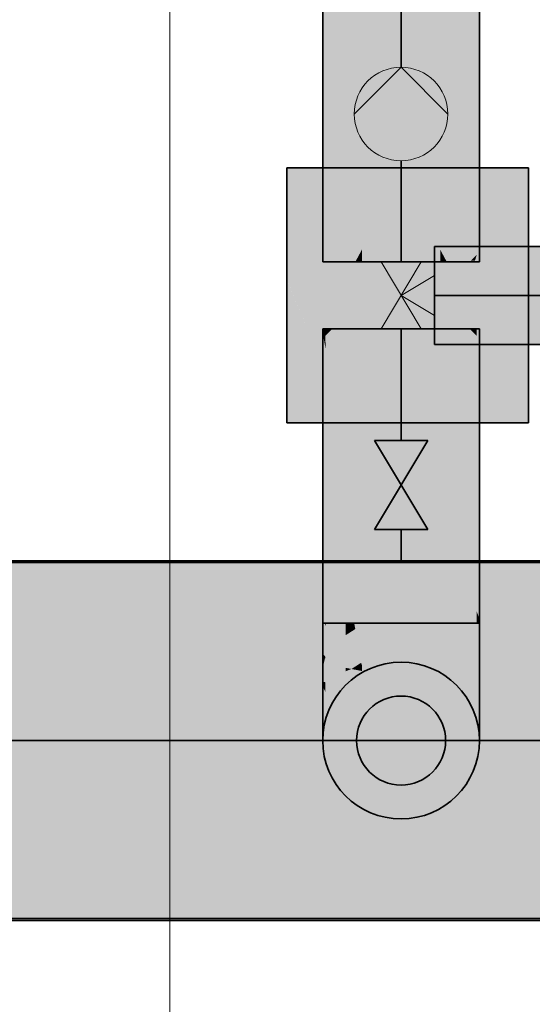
# Model space of a CAD drawing. Extents: x -459 to 541, y -543 to 550.
# Tile 504 of 577: x 210.79 to 216.54, y 258.33 to 269.39. Entities that reach past the tile are written whole.
import ezdxf
from ezdxf.lldxf.tags import DXFTag

# ---------------------------------------------------------------- set-up
doc = ezdxf.new("R2010")
doc.units = 0
doc.layers.get('0').update_dxf_attribs({"lineweight": 35})
doc.layers.add('0-Shading', color=7, linetype='Continuous', lineweight=35)
doc.layers.add('5_UG-BESTAND', color=7, linetype='Continuous', lineweight=25)
for name, color, linetype, lineweight, true_color in [('H_Heizung', 1, 'Continuous', 35, 0xff0000), ('H_Ruecklauf', 5, 'Continuous', 35, 0x0000ff), ('H_Vorlauf', 1, 'Continuous', 35, 0xff0000), ('H_Vorlauf@DELETE-EINSTRICH', 1, 'Continuous', 5, 0xff0000)]:
    doc.layers.add(name, color=color, linetype=linetype, lineweight=lineweight, true_color=true_color)
tags = doc.linetypes.add('STRICHPUNKT2', pattern=[12.7, 6.35, -3.175, 0, -3.175]).pattern_tags.tags
tags[10:11] = [DXFTag(74, 4), DXFTag(75, 0), DXFTag(340, '0'), DXFTag(46, 0.0), DXFTag(50, 0.0), DXFTag(44, 0.0), DXFTag(45, 0.0)]
tags[8:9] = [DXFTag(74, 4), DXFTag(75, 0), DXFTag(340, '0'), DXFTag(46, 0.0), DXFTag(50, 0.0), DXFTag(44, 0.0), DXFTag(45, 0.0)]
tags[6:7] = [DXFTag(74, 4), DXFTag(75, 0), DXFTag(340, '0'), DXFTag(46, 0.0), DXFTag(50, 0.0), DXFTag(44, 0.0), DXFTag(45, 0.0)]
tags[4:5] = [DXFTag(74, 4), DXFTag(75, 0), DXFTag(340, '0'), DXFTag(46, 0.0), DXFTag(50, 0.0), DXFTag(44, 0.0), DXFTag(45, 0.0)]
tags = doc.linetypes.add('STRICHPUNKT2_S5', pattern=[0.01, 0.008, -0.001, 0, -0.001]).pattern_tags.tags
tags[10:11] = [DXFTag(74, 4), DXFTag(75, 0), DXFTag(340, '0'), DXFTag(46, 1.0), DXFTag(50, 0.0), DXFTag(44, 0.0), DXFTag(45, 0.0)]
tags[8:9] = [DXFTag(74, 4), DXFTag(75, 0), DXFTag(340, '0'), DXFTag(46, 1.0), DXFTag(50, 0.0), DXFTag(44, 0.0), DXFTag(45, 0.0)]
tags[6:7] = [DXFTag(74, 4), DXFTag(75, 0), DXFTag(340, '0'), DXFTag(46, 1.0), DXFTag(50, 0.0), DXFTag(44, 0.0), DXFTag(45, 0.0)]
tags[4:5] = [DXFTag(74, 4), DXFTag(75, 0), DXFTag(340, '0'), DXFTag(46, 1.0), DXFTag(50, 0.0), DXFTag(44, 0.0), DXFTag(45, 0.0)]

# ---------------------------------------------------------------- blocks, each defined once
blk = doc.blocks.new('Shading-A07ALAKV1N', base_point=(152.569, 260.296))
at = {"layer": '0-Shading', "color": 174, "true_color": 0x0000b0}
for points in [[(215.949, 266.846), (215.444, 266.846), (215.853, 266.685), (215.444, 266.685)], [(215.949, 266.846), (215.853, 266.685), (215.919, 266.752)], [(215.853, 266.685), (215.898, 266.685), (215.919, 266.752)], [(215.898, 266.685), (217.011, 266.685), (215.949, 266.846), (216.692, 266.846)], [(215.444, 265.746), (218.342, 265.746), (215.444, 265.908), (218.177, 265.908)]]:
    blk.add_solid(points, dxfattribs=at)
at = {"layer": '0-Shading', "color": 5, "true_color": 0x0000f5}
for points in [[(215.853, 266.685), (215.444, 266.685), (215.786, 266.296), (215.444, 266.296)], [(215.898, 266.685), (215.853, 266.685), (215.877, 266.296), (215.786, 266.296)], [(215.877, 266.296), (217.626, 266.296), (215.898, 266.685), (217.011, 266.685)], [(215.444, 266.296), (215.444, 265.908), (215.877, 266.296), (215.898, 265.908)], [(215.898, 265.908), (218.177, 265.908), (215.877, 266.296), (217.626, 266.296)]]:
    blk.add_solid(points, dxfattribs=at)
at = {"layer": '0-Shading', "color": 14, "true_color": 0x900000}
for points in [[(152.569, 263.296), (152.569, 263.227), (232.569, 263.296), (232.569, 263.227)], [(152.569, 259.364), (152.569, 259.296), (232.569, 259.364), (232.569, 259.296)]]:
    blk.add_solid(points, dxfattribs=at)
at = {"layer": '0-Shading', "color": 14, "true_color": 0xb00000}
for points in [[(152.569, 263.227), (152.569, 263.028), (232.569, 263.227), (232.569, 263.028)], [(152.569, 259.564), (152.569, 259.364), (232.569, 259.564), (232.569, 259.364)]]:
    blk.add_solid(points, dxfattribs=at)
at = {"layer": '0-Shading', "color": 12, "true_color": 0xcd0000}
for points in [[(152.569, 263.028), (152.569, 262.71), (232.569, 263.028), (232.569, 262.71)], [(152.569, 259.881), (152.569, 259.564), (232.569, 259.881), (232.569, 259.564)]]:
    blk.add_solid(points, dxfattribs=at)
at = {"layer": '0-Shading', "color": 12, "true_color": 0xe40000}
for points in [[(152.569, 262.71), (152.569, 262.296), (232.569, 262.71), (232.569, 262.296)], [(152.569, 260.296), (152.569, 259.881), (232.569, 260.296), (232.569, 259.881)]]:
    blk.add_solid(points, dxfattribs=at)
at = {"layer": '0-Shading', "color": 1, "true_color": 0xf50000}
for points in [[(152.569, 262.296), (152.569, 261.813), (232.569, 262.296), (232.569, 261.813)], [(152.569, 260.778), (152.569, 260.296), (232.569, 260.778), (232.569, 260.296)]]:
    blk.add_solid(points, dxfattribs=at)
at = {"layer": '0-Shading', "color": 1, "true_color": 0xfd0000}
for points in [[(152.569, 261.813), (152.569, 261.296), (232.569, 261.813), (232.569, 261.296)], [(152.569, 261.296), (152.569, 260.778), (232.569, 261.296), (232.569, 260.778)]]:
    blk.add_solid(points, dxfattribs=at)
blk = doc.blocks.new('Shading-A07ALAKX1N', base_point=(152.549, 262.235))
at = {"layer": '0-Shading', "color": 14, "true_color": 0x900000}
for points in [[(214.219, 269.219), (214.219, 273.476), (214.189, 269.069), (214.189, 273.476)], [(215.949, 267.603), (215.949, 273.08), (215.919, 267.803), (215.919, 273.08)], [(214.219, 268.75), (214.219, 269.219), (214.189, 268.677), (214.189, 269.069)], [(214.189, 268.677), (214.189, 268.515), (214.219, 268.75), (214.219, 268.525)], [(214.219, 268.525), (214.189, 268.515), (214.219, 267.074), (214.189, 267.624)], [(215.919, 267.534), (215.949, 267.418), (215.919, 267.803), (215.949, 267.603)], [(214.219, 267.074), (214.189, 267.624), (214.219, 266.752), (214.189, 266.846)], [(215.949, 267.342), (215.949, 267.418), (215.919, 267.392), (215.919, 267.534)], [(215.919, 267.392), (215.919, 266.671), (215.949, 267.342), (215.949, 266.671)], [(214.189, 266.846), (214.189, 266.671), (214.219, 266.752), (214.219, 266.671)], [(214.219, 265.841), (214.219, 265.921), (214.189, 265.863), (214.189, 265.921)], [(214.189, 265.863), (214.189, 265.674), (214.219, 265.713), (214.219, 265.704)], [(214.219, 265.841), (214.189, 265.863), (214.204, 265.791)], [(215.949, 265.921), (215.919, 265.921), (215.949, 265.746), (215.919, 265.841)], [(214.219, 265.713), (214.219, 265.841), (214.204, 265.791)], [(215.919, 265.841), (215.919, 265.704), (215.949, 265.746), (215.949, 265.674)], [(214.219, 263.94), (214.219, 265.704), (214.189, 263.369), (214.189, 265.674)], [(215.949, 262.99), (215.949, 265.674), (215.919, 263.155), (215.919, 265.704)], [(214.219, 263.046), (214.219, 263.94), (214.189, 262.736), (214.189, 263.369)], [(152.549, 263.316), (152.549, 263.247), (232.589, 263.316), (232.589, 263.247)], [(215.949, 262.661), (215.949, 262.99), (215.919, 262.746), (215.919, 263.155)], [(214.189, 262.736), (214.189, 262.616), (214.219, 263.046), (214.219, 262.616)], [(215.919, 262.746), (215.919, 262.616), (215.949, 262.661), (215.949, 262.616)], [(214.202, 262.461), (214.189, 262.616), (214.189, 262.377)], [(214.219, 262.616), (214.189, 262.616), (214.219, 262.582), (214.202, 262.461)], [(214.202, 262.461), (214.219, 262.237), (214.219, 262.582)], [(215.919, 262.616), (215.919, 262.424), (215.949, 262.616), (215.949, 262.402)], [(214.219, 262.237), (214.202, 262.461), (214.189, 262.274), (214.189, 262.377)], [(215.919, 262.424), (215.919, 262.215), (215.949, 262.402), (215.949, 262.274)], [(214.219, 262.237), (214.189, 262.274), (214.215, 262.223)], [(214.215, 262.223), (214.219, 262.215), (214.219, 262.237)], [(214.841, 260.446), (215.069, 260.416), (214.841, 260.52), (215.069, 260.491)], [(215.069, 260.416), (215.297, 260.446), (215.069, 260.491), (215.297, 260.52)], [(152.549, 259.344), (152.549, 259.276), (232.589, 259.344), (232.589, 259.276)]]:
    blk.add_solid(points, dxfattribs=at)
at = {"layer": '0-Shading', "color": 14, "true_color": 0xb00000}
for points in [[(214.307, 269.309), (214.307, 273.476), (214.219, 269.219), (214.219, 273.476)], [(215.919, 267.803), (215.919, 273.08), (215.831, 268.039), (215.831, 273.097)], [(214.307, 268.775), (214.307, 269.309), (214.219, 268.75), (214.219, 269.219)], [(214.219, 268.75), (214.219, 268.525), (214.307, 268.775), (214.307, 268.494)], [(214.307, 268.494), (214.219, 268.525), (214.288, 266.671), (214.219, 267.074)], [(214.307, 268.494), (214.288, 266.671), (214.307, 266.671)], [(215.831, 267.685), (215.919, 267.534), (215.831, 268.039), (215.919, 267.803)], [(215.919, 267.392), (215.919, 267.534), (215.831, 267.478), (215.831, 267.685)], [(215.831, 267.478), (215.831, 266.671), (215.919, 267.392), (215.919, 266.671)], [(214.219, 267.074), (214.219, 266.671), (214.288, 266.671)], [(214.219, 265.841), (214.286, 265.908), (214.219, 265.921), (214.288, 265.921)], [(214.222, 265.705), (214.307, 265.921), (214.219, 265.841), (214.3, 265.921)], [(214.307, 265.921), (214.222, 265.705), (214.307, 265.732)], [(214.286, 265.908), (214.3, 265.921), (214.288, 265.921)], [(215.839, 265.921), (215.831, 265.921), (215.919, 265.704), (215.831, 265.732)], [(215.85, 265.921), (215.839, 265.921), (215.853, 265.908)], [(215.839, 265.921), (215.919, 265.704), (215.919, 265.841)], [(215.919, 265.841), (215.919, 265.921), (215.853, 265.908), (215.85, 265.921)], [(214.222, 265.705), (214.219, 265.841), (214.219, 265.713)], [(214.273, 264.29), (214.307, 265.732), (214.219, 263.94), (214.219, 265.704)], [(214.219, 265.713), (214.219, 265.704), (214.222, 265.705)], [(214.307, 264.514), (214.307, 265.732), (214.273, 264.29)], [(215.919, 263.788), (215.919, 265.704), (215.831, 264.026), (215.831, 265.732)], [(214.245, 263.14), (214.307, 263.361), (214.273, 264.29), (214.307, 264.514)], [(214.219, 263.046), (214.245, 263.14), (214.219, 263.94), (214.273, 264.29)], [(215.831, 263.288), (215.919, 263.155), (215.831, 264.026), (215.919, 263.788)], [(214.307, 262.778), (214.307, 263.361), (214.233, 262.616), (214.245, 263.14)], [(232.589, 263.247), (152.549, 263.247), (232.589, 263.217), (152.549, 263.217)], [(152.549, 263.217), (152.549, 263.045), (232.589, 263.217), (232.589, 263.045)], [(215.919, 262.746), (215.919, 263.155), (215.831, 262.809), (215.831, 263.288)], [(214.233, 262.616), (214.245, 263.14), (214.219, 262.616), (214.219, 263.046)], [(214.233, 262.616), (214.307, 262.616), (214.307, 262.778)], [(215.831, 262.809), (215.831, 262.616), (215.919, 262.746), (215.919, 262.616)], [(214.233, 262.616), (214.219, 262.616), (214.219, 262.582)], [(214.307, 262.616), (214.233, 262.616), (214.219, 262.237), (214.219, 262.582)], [(214.307, 262.616), (214.219, 262.237), (214.307, 262.357)], [(215.831, 262.616), (215.831, 262.429), (215.919, 262.616), (215.919, 262.424)], [(215.831, 262.429), (215.831, 262.16), (215.919, 262.424), (215.919, 262.215)], [(214.219, 262.237), (214.219, 262.215), (214.307, 262.357), (214.307, 262.16)], [(152.549, 259.546), (152.549, 259.344), (232.589, 259.546), (232.589, 259.344)]]:
    blk.add_solid(points, dxfattribs=at)
at = {"layer": '0-Shading', "color": 12, "true_color": 0xcd0000}
for points in [[(214.447, 269.332), (214.447, 273.461), (214.307, 269.309), (214.307, 273.476)], [(215.831, 268.039), (215.831, 273.097), (215.691, 268.295), (215.691, 273.128)], [(214.307, 268.775), (214.447, 268.751), (214.307, 269.309), (214.447, 269.332)], [(214.447, 268.425), (214.447, 268.751), (214.307, 268.494), (214.307, 268.775)], [(214.307, 268.494), (214.307, 266.671), (214.447, 268.425), (214.447, 266.671)], [(215.691, 267.86), (215.831, 267.685), (215.691, 268.295), (215.831, 268.039)], [(215.831, 267.478), (215.831, 267.685), (215.691, 267.596), (215.691, 267.86)], [(215.691, 267.596), (215.691, 266.671), (215.831, 267.478), (215.831, 266.671)], [(214.307, 265.921), (214.307, 265.732), (214.447, 265.921), (214.447, 265.756)], [(215.691, 265.921), (215.691, 265.756), (215.831, 265.921), (215.831, 265.732)], [(214.447, 265.051), (214.447, 265.756), (214.307, 264.514), (214.307, 265.732)], [(215.691, 264.202), (215.761, 265.744), (215.691, 265.756)], [(215.691, 264.202), (215.831, 264.026), (215.761, 265.744), (215.831, 265.572)], [(215.831, 265.572), (215.831, 265.732), (215.761, 265.744)], [(214.307, 263.361), (214.447, 263.659), (214.307, 264.514), (214.447, 265.051)], [(215.691, 263.381), (215.831, 263.288), (215.691, 264.202), (215.831, 264.026)], [(214.447, 262.965), (214.447, 263.659), (214.307, 262.778), (214.307, 263.361)], [(215.831, 262.809), (215.831, 263.288), (215.691, 262.844), (215.691, 263.381)], [(232.589, 263.045), (152.549, 263.045), (232.589, 262.998), (152.549, 262.998)], [(152.549, 262.998), (152.549, 262.724), (232.589, 262.998), (232.589, 262.724)], [(214.307, 262.778), (214.307, 262.616), (214.447, 262.965), (214.447, 262.616)], [(215.691, 262.844), (215.691, 262.616), (215.831, 262.809), (215.831, 262.616)], [(152.549, 259.867), (152.549, 259.546), (232.589, 259.867), (232.589, 259.546)]]:
    blk.add_solid(points, dxfattribs=at)
at = {"layer": '0-Shading', "color": 12, "true_color": 0xe40000}
for points in [[(214.629, 269.287), (214.629, 273.407), (214.447, 269.332), (214.447, 273.461)], [(215.691, 268.295), (215.691, 273.128), (215.509, 268.554), (215.509, 273.171)], [(214.447, 268.751), (214.629, 268.678), (214.447, 269.332), (214.629, 269.287)], [(214.629, 268.322), (214.629, 268.678), (214.447, 268.425), (214.447, 268.751)], [(215.509, 268.049), (215.691, 267.86), (215.509, 268.554), (215.691, 268.295)], [(214.629, 268.322), (214.447, 268.425), (214.555, 266.671), (214.447, 266.671)], [(214.629, 268.322), (214.555, 266.671), (214.629, 266.809)], [(215.691, 267.596), (215.691, 267.86), (215.509, 267.736), (215.509, 268.049)], [(215.691, 267.596), (215.509, 267.736), (215.583, 266.671), (215.509, 266.809)], [(215.691, 267.596), (215.583, 266.671), (215.691, 266.671)], [(214.555, 266.671), (214.629, 266.671), (214.629, 266.809)], [(215.509, 266.809), (215.509, 266.671), (215.583, 266.671)], [(214.447, 265.921), (214.447, 265.756), (214.629, 265.921), (214.629, 265.774)], [(215.509, 265.921), (215.509, 265.774), (215.691, 265.921), (215.691, 265.756)], [(214.543, 265.295), (214.543, 265.766), (214.447, 265.051), (214.447, 265.756)], [(214.629, 265.774), (214.543, 265.766), (214.629, 262.616), (214.543, 262.616)], [(215.595, 265.766), (215.509, 265.774), (215.595, 262.616), (215.509, 262.616)], [(215.691, 264.202), (215.691, 265.756), (215.595, 264.257), (215.595, 265.766)], [(214.447, 263.659), (214.543, 263.797), (214.447, 265.051), (214.543, 265.295)], [(215.595, 263.406), (215.691, 263.381), (215.595, 264.257), (215.691, 264.202)], [(214.447, 262.965), (214.543, 263.053), (214.447, 263.659), (214.543, 263.797)], [(215.595, 262.847), (215.691, 262.844), (215.595, 263.406), (215.691, 263.381)], [(214.543, 262.616), (214.543, 263.053), (214.447, 262.616), (214.447, 262.965)], [(215.691, 262.616), (215.691, 262.844), (215.595, 262.616), (215.595, 262.847)], [(232.589, 262.724), (152.549, 262.724), (232.589, 262.663), (152.549, 262.663)], [(152.549, 262.663), (152.549, 262.306), (232.589, 262.663), (232.589, 262.306)], [(214.489, 262.506), (214.447, 262.616), (214.447, 262.479)], [(214.555, 262.548), (214.543, 262.616), (214.489, 262.506), (214.447, 262.616)], [(214.62, 262.169), (214.555, 262.548), (214.489, 262.506)], [(214.629, 262.616), (214.543, 262.616), (214.629, 262.144), (214.62, 262.169)], [(215.595, 262.616), (215.509, 262.616), (215.557, 262.392), (215.509, 262.384)], [(215.691, 262.616), (215.595, 262.616), (215.691, 262.415), (215.557, 262.392)], [(214.512, 262.1), (214.62, 262.169), (214.447, 262.479), (214.489, 262.506)], [(214.512, 262.1), (214.447, 262.479), (214.447, 262.113)], [(215.509, 262.384), (215.509, 262.077), (215.691, 262.415), (215.691, 262.113)], [(214.62, 262.169), (214.512, 262.1), (214.624, 262.142)], [(214.512, 262.1), (214.629, 262.077), (214.629, 262.144)], [(214.629, 262.144), (214.62, 262.169), (214.624, 262.142)], [(152.549, 260.286), (152.549, 259.867), (232.589, 260.286), (232.589, 259.867)]]:
    blk.add_solid(points, dxfattribs=at)
at = {"layer": '0-Shading', "color": 1, "true_color": 0xf50000}
for points in [[(214.841, 269.178), (214.841, 273.347), (214.629, 269.287), (214.629, 273.407)], [(215.509, 268.554), (215.509, 273.171), (215.297, 268.798), (215.297, 273.225)], [(214.629, 268.678), (214.841, 268.563), (214.629, 269.287), (214.841, 269.178)], [(215.297, 268.237), (215.509, 268.049), (215.297, 268.798), (215.509, 268.554)], [(214.841, 268.192), (214.841, 268.563), (214.629, 268.322), (214.629, 268.678)], [(214.841, 268.192), (214.629, 268.322), (214.841, 267.021), (214.629, 266.809)], [(215.509, 267.736), (215.509, 268.049), (215.297, 267.889), (215.297, 268.237)], [(215.509, 267.736), (215.297, 267.889), (215.509, 266.809), (215.297, 267.021)], [(214.629, 266.809), (214.629, 266.671), (214.841, 267.021), (214.841, 266.671)], [(215.297, 267.021), (215.297, 266.671), (215.509, 266.809), (215.509, 266.671)], [(214.629, 265.921), (214.629, 265.774), (214.841, 265.921), (214.841, 265.786)], [(215.297, 265.921), (215.297, 265.786), (215.509, 265.921), (215.509, 265.774)], [(214.629, 265.774), (214.629, 262.616), (214.841, 265.786), (214.841, 262.616)], [(215.297, 265.786), (215.297, 262.616), (215.509, 265.774), (215.509, 262.616)], [(232.589, 262.306), (152.549, 262.306), (232.589, 262.235), (152.549, 262.235)], [(152.549, 262.235), (152.549, 261.818), (232.589, 262.235), (232.589, 261.818)], [(152.549, 260.773), (152.549, 260.286), (232.589, 260.773), (232.589, 260.286)]]:
    blk.add_solid(points, dxfattribs=at)
at = {"layer": '0-Shading', "color": 1, "true_color": 0xfd0000}
for points in [[(215.069, 269.011), (215.069, 273.285), (214.841, 269.178), (214.841, 273.347)], [(215.297, 268.798), (215.297, 273.225), (215.069, 269.011), (215.069, 273.285)], [(214.841, 268.563), (215.069, 268.412), (214.841, 269.178), (215.069, 269.011)], [(215.069, 268.412), (215.297, 268.237), (215.069, 269.011), (215.297, 268.798)], [(215.069, 268.044), (215.069, 268.412), (214.841, 268.192), (214.841, 268.563)], [(215.297, 267.889), (215.297, 268.237), (215.069, 268.044), (215.069, 268.412)], [(215.069, 268.044), (214.841, 268.192), (215.069, 267.093), (214.841, 267.021)], [(215.297, 267.889), (215.069, 268.044), (215.297, 267.021), (215.069, 267.093)], [(214.841, 267.021), (214.841, 266.671), (215.069, 267.093), (215.069, 266.671)], [(215.069, 267.093), (215.069, 266.671), (215.297, 267.021), (215.297, 266.671)], [(214.841, 265.921), (214.841, 265.786), (215.069, 265.921), (215.069, 265.79)], [(215.069, 265.921), (215.069, 265.79), (215.297, 265.921), (215.297, 265.786)], [(214.841, 265.786), (214.841, 262.616), (215.069, 265.79), (215.069, 262.616)], [(215.069, 265.79), (215.069, 262.616), (215.297, 265.786), (215.297, 262.616)], [(152.549, 261.818), (152.549, 261.296), (232.589, 261.818), (232.589, 261.296)], [(152.549, 261.296), (152.549, 260.773), (232.589, 261.296), (232.589, 260.773)]]:
    blk.add_solid(points, dxfattribs=at)
at = {"layer": '0-Shading', "color": 1, "true_color": 0xff0000}
for points in [[(213.788, 266.471), (213.841, 266.344), (213.788, 267.727), (213.91, 266.87)], [(213.788, 267.727), (213.91, 266.87), (214.023, 267.727)], [(214.023, 267.727), (213.91, 266.87), (215.579, 267.727), (215.885, 267.524)], [(215.579, 267.727), (215.885, 267.524), (216.128, 267.727), (216.246, 267.643)], [(216.5, 267.114), (216.5, 267.461), (215.885, 267.524), (216.246, 267.643)], [(216.246, 267.643), (216.5, 267.727), (216.128, 267.727)], [(216.5, 267.461), (216.5, 267.727), (216.246, 267.643)], [(215.885, 267.524), (213.91, 266.87), (216.5, 265.813), (214.061, 265.813)], [(215.885, 267.524), (216.5, 265.813), (216.5, 267.114)], [(213.841, 266.344), (214.061, 265.813), (213.91, 266.87)], [(213.788, 265.813), (214.061, 265.813), (213.788, 266.471)], [(216.5, 264.865), (216.5, 265.813), (213.788, 264.865), (213.788, 265.813)]]:
    blk.add_solid(points, dxfattribs=at)
at = {"layer": '0-Shading', "color": 12, "true_color": 0xcc0000}
for points in [[(214.307, 262.616), (214.307, 262.357), (214.447, 262.616), (214.447, 262.479)], [(215.691, 262.616), (215.691, 262.415), (215.831, 262.616), (215.831, 262.429)], [(214.307, 262.357), (214.307, 262.16), (214.447, 262.479), (214.447, 262.113)], [(215.691, 262.415), (215.691, 262.113), (215.831, 262.429), (215.831, 262.16)], [(214.841, 260.736), (215.069, 260.71), (214.841, 261.081), (215.069, 261.06)], [(215.069, 260.71), (215.297, 260.736), (215.069, 261.06), (215.297, 261.081)]]:
    blk.add_solid(points, dxfattribs=at)
at = {"layer": '0-Shading', "color": 1, "true_color": 0xf40000}
for points in [[(214.629, 262.616), (214.629, 262.144), (214.841, 262.616), (214.841, 262.214)], [(215.297, 262.616), (215.297, 262.338), (215.509, 262.616), (215.509, 262.384)], [(215.297, 262.338), (215.297, 262.054), (215.509, 262.384), (215.509, 262.077)], [(214.629, 262.144), (214.629, 262.077), (214.841, 262.214), (214.841, 262.054)], [(214.841, 261.531), (215.069, 261.516), (214.841, 262.054), (215.069, 262.046)], [(215.069, 261.516), (215.297, 261.531), (215.069, 262.046), (215.297, 262.054)]]:
    blk.add_solid(points, dxfattribs=at)
at = {"layer": '0-Shading', "color": 1, "true_color": 0xfc0000}
for points in [[(214.841, 262.616), (214.841, 262.214), (215.069, 262.616), (215.069, 262.28)], [(215.069, 262.616), (215.069, 262.28), (215.297, 262.616), (215.297, 262.338)], [(215.069, 262.28), (215.069, 262.046), (215.297, 262.338), (215.297, 262.054)], [(214.841, 262.214), (214.841, 262.054), (215.069, 262.28), (215.069, 262.046)]]:
    blk.add_solid(points, dxfattribs=at)
at = {"layer": '0-Shading', "color": 14, "true_color": 0x8f0000}
for points in [[(214.2, 262.156), (214.189, 262.274), (214.189, 262.107)], [(214.215, 262.223), (214.189, 262.274), (214.2, 262.156)], [(214.219, 262.215), (214.215, 262.223), (214.219, 261.951), (214.2, 262.156)], [(215.919, 261.842), (215.949, 261.956), (215.919, 262.215), (215.949, 262.274)], [(214.219, 261.951), (214.2, 262.156), (214.189, 261.956), (214.189, 262.107)], [(214.219, 261.951), (214.189, 261.956), (214.198, 261.921)], [(214.198, 261.921), (214.219, 261.842), (214.219, 261.951)]]:
    blk.add_solid(points, dxfattribs=at)
at = {"layer": '0-Shading', "color": 14, "true_color": 0xac0000}
for points in [[(214.219, 262.215), (214.219, 261.951), (214.307, 262.16), (214.307, 262.007)], [(215.831, 261.736), (215.919, 261.842), (215.831, 262.16), (215.919, 262.215)], [(214.219, 261.951), (214.219, 261.842), (214.307, 262.007), (214.307, 261.736)], [(214.629, 260.604), (214.841, 260.52), (214.629, 260.812), (214.841, 260.736)], [(215.297, 260.52), (215.509, 260.604), (215.297, 260.736), (215.509, 260.812)]]:
    blk.add_solid(points, dxfattribs=at)
at = {"layer": '0-Shading', "color": 12, "true_color": 0xc70000}
for points in [[(214.307, 262.16), (214.307, 262.007), (214.447, 262.113), (214.447, 262.074)], [(215.691, 261.645), (215.831, 261.736), (215.691, 262.113), (215.831, 262.16)], [(214.307, 262.007), (214.307, 261.736), (214.447, 262.074), (214.447, 261.645)], [(214.629, 260.812), (214.841, 260.736), (214.629, 261.143), (214.841, 261.081)], [(215.297, 260.736), (215.509, 260.812), (215.297, 261.081), (215.509, 261.143)]]:
    blk.add_solid(points, dxfattribs=at)
at = {"layer": '0-Shading', "color": 12, "true_color": 0xdd0000}
for points in [[(214.447, 262.113), (214.447, 262.074), (214.512, 262.1)], [(214.447, 262.074), (214.629, 262.077), (214.512, 262.1)], [(215.509, 261.575), (215.691, 261.645), (215.509, 262.077), (215.691, 262.113)], [(214.447, 262.074), (214.447, 261.645), (214.629, 262.077), (214.629, 261.575)], [(214.629, 261.143), (214.841, 261.081), (214.629, 261.575), (214.841, 261.531)], [(215.297, 261.081), (215.509, 261.143), (215.297, 261.531), (215.509, 261.575)]]:
    blk.add_solid(points, dxfattribs=at)
at = {"layer": '0-Shading', "color": 1, "true_color": 0xec0000}
for points in [[(214.629, 261.575), (214.841, 261.531), (214.629, 262.077), (214.841, 262.054)], [(215.297, 261.531), (215.509, 261.575), (215.297, 262.054), (215.509, 262.077)]]:
    blk.add_solid(points, dxfattribs=at)
at = {"layer": '0-Shading', "color": 14, "true_color": 0x8c0000}
for points in [[(214.189, 261.956), (214.189, 261.906), (214.198, 261.921)], [(214.189, 261.906), (214.219, 261.842), (214.198, 261.921)], [(214.189, 261.906), (214.189, 261.682), (214.219, 261.842), (214.219, 261.521)], [(215.919, 261.521), (215.949, 261.682), (215.919, 261.842), (215.949, 261.956)], [(214.447, 260.673), (214.629, 260.534), (214.447, 260.74), (214.629, 260.604)], [(215.509, 260.534), (215.691, 260.673), (215.509, 260.604), (215.691, 260.74)]]:
    blk.add_solid(points, dxfattribs=at)
at = {"layer": '0-Shading', "color": 14, "true_color": 0xa60000}
for points in [[(214.219, 261.521), (214.307, 261.371), (214.219, 261.842), (214.307, 261.736)], [(215.831, 261.371), (215.919, 261.521), (215.831, 261.736), (215.919, 261.842)], [(214.447, 260.74), (214.629, 260.604), (214.447, 260.934), (214.629, 260.812)], [(215.509, 260.604), (215.691, 260.74), (215.509, 260.812), (215.691, 260.934)]]:
    blk.add_solid(points, dxfattribs=at)
at = {"layer": '0-Shading', "color": 16, "true_color": 0x890000}
for points in [[(214.189, 261.472), (214.219, 261.275), (214.189, 261.682), (214.219, 261.521)], [(215.919, 261.275), (215.949, 261.472), (215.919, 261.521), (215.949, 261.682)], [(214.307, 260.856), (214.447, 260.673), (214.307, 260.916), (214.447, 260.74)], [(215.691, 260.673), (215.831, 260.856), (215.691, 260.74), (215.831, 260.916)]]:
    blk.add_solid(points, dxfattribs=at)
at = {"layer": '0-Shading', "color": 12, "true_color": 0xbd0000}
for points in [[(214.307, 261.371), (214.447, 261.242), (214.307, 261.736), (214.447, 261.645)], [(215.691, 261.242), (215.831, 261.371), (215.691, 261.645), (215.831, 261.736)], [(214.447, 260.934), (214.629, 260.812), (214.447, 261.242), (214.629, 261.143)], [(215.509, 260.812), (215.691, 260.934), (215.509, 261.143), (215.691, 261.242)]]:
    blk.add_solid(points, dxfattribs=at)
at = {"layer": '0-Shading', "color": 12, "true_color": 0xd00000}
for points in [[(214.447, 261.242), (214.629, 261.143), (214.447, 261.645), (214.629, 261.575)], [(215.509, 261.143), (215.691, 261.242), (215.509, 261.575), (215.691, 261.645)]]:
    blk.add_solid(points, dxfattribs=at)
at = {"layer": '0-Shading', "color": 16, "true_color": 0x850000}
for points in [[(214.189, 261.341), (214.219, 261.121), (214.189, 261.472), (214.219, 261.275)], [(215.919, 261.121), (215.949, 261.341), (215.919, 261.275), (215.949, 261.472)], [(214.219, 261.068), (214.307, 260.856), (214.219, 261.121), (214.307, 260.916)], [(215.831, 260.856), (215.919, 261.068), (215.831, 260.916), (215.919, 261.121)]]:
    blk.add_solid(points, dxfattribs=at)
at = {"layer": '0-Shading', "color": 14, "true_color": 0x9d0000}
for points in [[(214.219, 261.275), (214.307, 261.091), (214.219, 261.521), (214.307, 261.371)], [(215.831, 261.091), (215.919, 261.275), (215.831, 261.371), (215.919, 261.521)], [(214.307, 260.916), (214.447, 260.74), (214.307, 261.091), (214.447, 260.934)], [(215.691, 260.74), (215.831, 260.916), (215.691, 260.934), (215.831, 261.091)]]:
    blk.add_solid(points, dxfattribs=at)
at = {"layer": '0-Shading', "color": 12, "true_color": 0xe30000}
for points in [[(214.841, 261.081), (215.069, 261.06), (214.841, 261.531), (215.069, 261.516)], [(215.069, 261.06), (215.297, 261.081), (215.069, 261.516), (215.297, 261.531)]]:
    blk.add_solid(points, dxfattribs=at)
at = {"layer": '0-Shading', "color": 16, "true_color": 0x810000}
for points in [[(214.189, 261.296), (214.219, 261.068), (214.189, 261.341), (214.219, 261.121)], [(215.919, 261.068), (215.949, 261.296), (215.919, 261.121), (215.949, 261.341)]]:
    blk.add_solid(points, dxfattribs=at)
at = {"layer": '0-Shading', "color": 14, "true_color": 0xaf0000}
for points in [[(214.307, 261.091), (214.447, 260.934), (214.307, 261.371), (214.447, 261.242)], [(215.691, 260.934), (215.831, 261.091), (215.691, 261.242), (215.831, 261.371)], [(214.841, 260.52), (215.069, 260.491), (214.841, 260.736), (215.069, 260.71)], [(215.069, 260.491), (215.297, 260.52), (215.069, 260.71), (215.297, 260.736)]]:
    blk.add_solid(points, dxfattribs=at)
at = {"layer": '0-Shading', "color": 14, "true_color": 0x920000}
for points in [[(214.219, 261.121), (214.307, 260.916), (214.219, 261.275), (214.307, 261.091)], [(215.831, 260.916), (215.919, 261.121), (215.831, 261.091), (215.919, 261.275)]]:
    blk.add_solid(points, dxfattribs=at)
at = {"layer": '0-Shading', "color": 14, "true_color": 0x8e0000}
for points in [[(214.629, 260.534), (214.841, 260.446), (214.629, 260.604), (214.841, 260.52)], [(215.297, 260.446), (215.509, 260.534), (215.297, 260.52), (215.509, 260.604)]]:
    blk.add_solid(points, dxfattribs=at)
blk = doc.blocks.new('Referenz-A07ALAR41N', base_point=(-170.808, 0))
at = {"layer": '5_UG-BESTAND', "color": 0, "linetype": 'STRICHPUNKT2_S5', "lineweight": 13, "ltscale": 0.13}
blk.add_line((212.472, 257.055), (212.472, 454.899), dxfattribs=at)
blk = doc.blocks.new('gemischter Verteiler-A07ALBME1N', base_point=(152.569, 259.296))
at = {"color": 0, "linetype": 'ByBlock', "lineweight": -2, "ltscale": 0.35}
for p, q in [((152.569, 263.296), (232.569, 263.296)), ((232.569, 259.296), (152.569, 259.296))]:
    blk.add_line(p, q, dxfattribs=at)
at = {"color": 0, "linetype": 'STRICHPUNKT2', "lineweight": -2, "ltscale": 0.35}
blk.add_line((152.569, 261.296), (232.569, 261.296), dxfattribs=at)
at = {"layer": 'H_Vorlauf', "color": 0, "lineweight": -2}
blk.add_circle((215.069, 261.296), 0.5, dxfattribs=at)
blk = doc.blocks.new('Rohr - 1703-A07ALBSK1N', base_point=(215.069, 263.296))
at = {"color": 0, "linetype": 'ByBlock', "lineweight": -2, "ltscale": 0.35}
for p, q in [((215.069, 264.667), (215.069, 265.921)), ((215.069, 263.296), (215.069, 263.667))]:
    blk.add_line(p, q, dxfattribs=at)
blk = doc.blocks.new('BOA-Compact Flanschen-Absperrventil_ PN6_16_ DN15-200_ bis 120°C-A07ALBSM1N', base_point=(214.769, 263.667))
at = {"color": 0, "lineweight": -2}
for p, q in [((214.769, 263.667), (215.369, 264.667)), ((215.369, 264.667), (214.769, 264.667)), ((214.769, 264.667), (215.369, 263.667)), ((215.369, 263.667), (214.769, 263.667))]:
    blk.add_line(p, q, dxfattribs=at)
blk = doc.blocks.new('Mischerventil-A07ALBSO1N', base_point=(214.844, 265.921))
at = {"color": 0, "lineweight": -2}
for p, q in [((214.844, 265.921), (215.294, 266.671)), ((214.844, 266.671), (215.294, 265.921)), ((215.294, 266.671), (214.844, 266.671)), ((215.444, 266.521), (215.069, 266.296)), ((215.444, 266.071), (215.444, 266.521)), ((215.069, 266.296), (215.444, 266.071)), ((215.294, 265.921), (214.844, 265.921))]:
    blk.add_line(p, q, dxfattribs=at)
blk = doc.blocks.new('Rohr - 1703-A07ALBSQ1N', base_point=(215.069, 258.335))
at = {"color": 0, "linetype": 'ByBlock', "lineweight": -2, "ltscale": 0.35}
for p, q in [((215.069, 268.858), (215.069, 269.734)), ((215.069, 266.671), (215.069, 267.808))]:
    blk.add_line(p, q, dxfattribs=at)
blk = doc.blocks.new('Pumpe-A07ALBSS1N', base_point=(214.544, 267.808))
at = {"color": 0, "lineweight": -2}
for p, q in [((214.544, 268.333), (215.069, 268.858)), ((215.069, 268.858), (215.594, 268.333))]:
    blk.add_line(p, q, dxfattribs=at)
blk.add_circle((215.069, 268.333), 0.525, dxfattribs=at)
blk = doc.blocks.new('Rohr - 1703-A07ALBSY1N', base_point=(215.444, 266.296))
at = {"color": 0, "linetype": 'ByBlock', "lineweight": -2, "ltscale": 0.35}
blk.add_line((215.444, 266.296), (220.069, 266.296), dxfattribs=at)
blk = doc.blocks.new('Geometrie-A07ALC2E1N', base_point=(-101.251, 241.343))
at = {"layer": 'H_Heizung', "lineweight": -2}
for p, q in [((232.569, 263.296), (152.569, 263.296)), ((152.569, 259.296), (232.569, 259.296))]:
    blk.add_line(p, q, dxfattribs=at)
at = {"layer": 'H_Ruecklauf', "lineweight": -2}
for p, q in [((218.342, 266.846), (215.444, 266.846)), ((215.444, 266.524), (215.444, 266.846)), ((215.444, 266.069), (215.444, 266.524)), ((215.444, 265.746), (215.444, 266.069)), ((215.444, 265.746), (218.342, 265.746))]:
    blk.add_line(p, q, dxfattribs=at)
blk = doc.blocks.new('Geometrie-A07ALC2G1N', base_point=(-101.131, 241.343))
at = {"layer": 'H_Heizung', "lineweight": -2}
for p, q in [((232.589, 263.316), (152.549, 263.316)), ((152.549, 259.276), (232.589, 259.276))]:
    blk.add_line(p, q, dxfattribs=at)
at = {"layer": 'H_Vorlauf', "lineweight": -2}
for p, q in [((214.189, 273.476), (214.189, 266.671)), ((215.949, 266.671), (215.949, 273.476)), ((213.788, 267.727), (213.788, 267.727)), ((213.788, 264.865), (213.788, 267.727)), ((213.788, 267.727), (216.5, 267.727)), ((213.788, 264.865), (213.788, 267.727)), ((213.788, 267.727), (216.5, 267.727)), ((216.5, 267.727), (216.5, 267.727)), ((216.5, 267.727), (216.5, 264.865)), ((216.5, 267.727), (216.5, 264.865)), ((214.189, 266.671), (214.705, 266.671)), ((214.705, 266.671), (215.434, 266.671)), ((215.434, 266.671), (215.949, 266.671)), ((214.189, 265.921), (214.189, 262.616)), ((214.189, 265.921), (214.705, 265.921)), ((214.705, 265.921), (215.434, 265.921)), ((215.434, 265.921), (215.949, 265.921)), ((215.949, 262.616), (215.949, 265.921)), ((213.788, 264.865), (213.788, 264.865)), ((216.5, 264.865), (213.788, 264.865)), ((216.5, 264.865), (213.788, 264.865)), ((216.5, 264.865), (216.5, 264.865)), ((214.189, 262.616), (215.949, 262.616)), ((214.189, 262.274), (214.189, 262.616)), ((214.189, 262.616), (214.705, 262.616)), ((214.705, 262.616), (215.434, 262.616)), ((215.434, 262.616), (215.949, 262.616)), ((215.949, 262.274), (215.949, 262.616)), ((214.189, 261.956), (214.189, 262.274)), ((215.949, 261.956), (215.949, 262.274)), ((214.189, 261.682), (214.189, 261.956)), ((215.949, 261.682), (215.949, 261.956)), ((214.189, 261.472), (214.189, 261.682)), ((215.949, 261.472), (215.949, 261.682)), ((214.189, 261.341), (214.189, 261.472)), ((215.949, 261.341), (215.949, 261.472)), ((214.189, 261.296), (214.189, 261.341)), ((215.949, 261.296), (215.949, 261.341))]:
    blk.add_line(p, q, dxfattribs=at)
blk.add_circle((215.069, 261.296), 0.88, dxfattribs=at)
blk.add_circle((215.069, 261.296), 0.88, dxfattribs=at)

msp = doc.modelspace()

# ---------------------------------------------------------------- block references
at = {"color": 251, "lineweight": 25, "ltscale": 0.25, "true_color": 0x585858}
msp.add_blockref('Referenz-A07ALAR41N', (-170.808, 0), dxfattribs=at)
for name, p in [('Shading-A07ALAKV1N', (152.569, 260.296)), ('Shading-A07ALAKX1N', (152.549, 262.235))]:
    msp.add_blockref(name, p)
at = {"linetype": 'Continuous', "ltscale": 0.35}
for name, p in [('Geometrie-A07ALC2E1N', (-101.251, 241.343)), ('Geometrie-A07ALC2G1N', (-101.131, 241.343))]:
    msp.add_blockref(name, p, dxfattribs=at)
at = {"layer": 'H_Heizung', "ltscale": 0.35}
msp.add_blockref('gemischter Verteiler-A07ALBME1N', (152.569, 259.296), dxfattribs=at)
at = {"layer": 'H_Ruecklauf', "ltscale": 0.35}
msp.add_blockref('Rohr - 1703-A07ALBSY1N', (215.444, 266.296), dxfattribs=at)
at = {"layer": 'H_Vorlauf', "ltscale": 0.35}
for name, p in [('Rohr - 1703-A07ALBSQ1N', (215.069, 258.335)), ('Rohr - 1703-A07ALBSK1N', (215.069, 263.296)), ('BOA-Compact Flanschen-Absperrventil_ PN6_16_ DN15-200_ bis 120°C-A07ALBSM1N', (214.769, 263.667))]:
    msp.add_blockref(name, p, dxfattribs=at)
at = {"layer": 'H_Vorlauf', "lineweight": 5, "ltscale": 0.13}
msp.add_blockref('Mischerventil-A07ALBSO1N', (214.844, 265.921), dxfattribs=at)
at = {"layer": 'H_Vorlauf@DELETE-EINSTRICH', "lineweight": 5, "ltscale": 0.13}
msp.add_blockref('Pumpe-A07ALBSS1N', (214.544, 267.808), dxfattribs=at)

doc.saveas('drawing.dxf')
